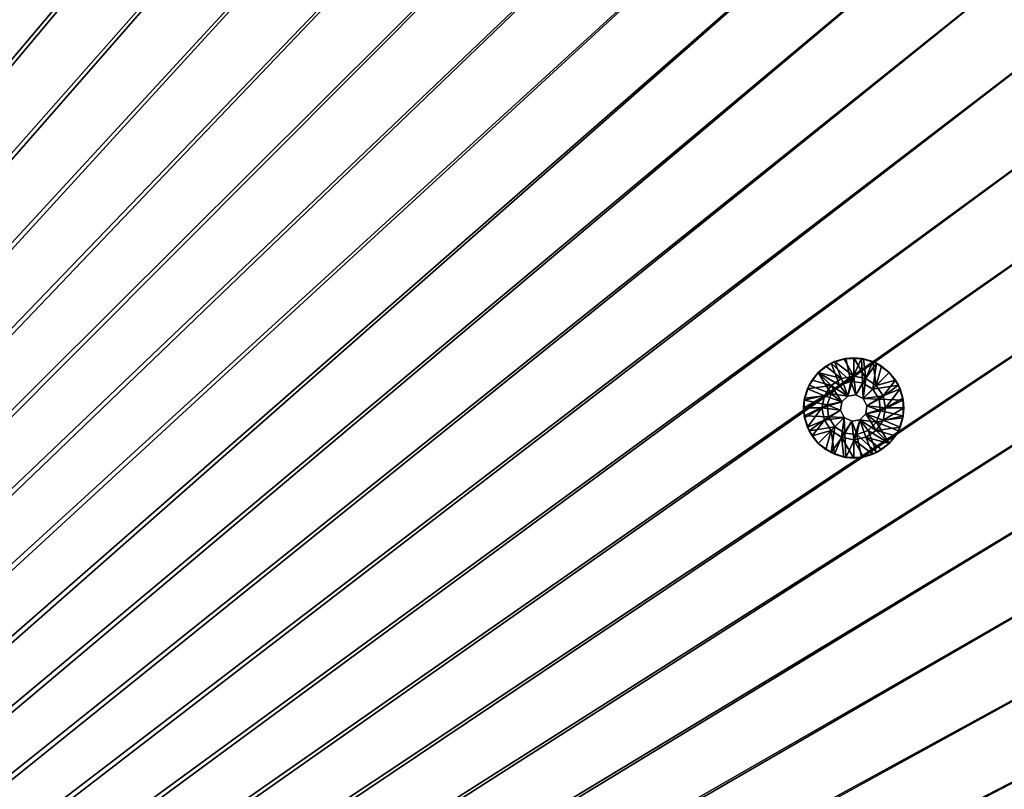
# Model space of a CAD drawing. Header units: metres. Extents: x -1 to 1402, y -1402 to 1.
# Tile 335 of 453: x 1038 to 1186, y -457 to -341. Entities that reach past the tile are written whole.
import ezdxf

# ---------------------------------------------------------------- set-up
doc = ezdxf.new("R2010")
doc.units = ezdxf.units.M

msp = doc.modelspace()

# ---------------------------------------------------------------- linework, layer by layer
at = {"layer": 'None0'}
for points in [[(1043.167358, -190.290848, -500.477753), (1032.086548, -185.168472, -500.477753), (759.270203, -676.616821, -500.477753)], [(762.366577, -676.864197, -503.477753), (1032.086548, -185.168488, -503.477753), (1043.167236, -190.290878, -503.477753)], [(759.270203, -676.616821, -500.477753), (1054.060913, -195.801147, -500.477753), (1043.167358, -190.290848, -500.477753)], [(1043.167236, -190.290878, -503.477753), (1054.060913, -195.801178, -503.477753), (762.366577, -676.864197, -503.477753)], [(1064.750488, -201.696884, -500.477753), (1054.060913, -195.801147, -500.477753), (759.270203, -676.616821, -500.477753)], [(1054.060913, -195.801178, -503.477753), (1064.750488, -201.696899, -503.477753), (762.366577, -676.864197, -503.477753)], [(1075.219116, -207.975586, -500.477753), (1064.750488, -201.696884, -500.477753), (759.270203, -676.616821, -500.477753)], [(762.366577, -676.864197, -503.477753), (1064.750488, -201.696899, -503.477753), (1075.219116, -207.975586, -503.477753)], [(759.270203, -676.616821, -500.477753), (1085.449829, -214.634781, -500.477753), (1075.219116, -207.975586, -500.477753)], [(1075.219116, -207.975586, -503.477753), (1085.449829, -214.634766, -503.477753), (762.366577, -676.864197, -503.477753)], [(1095.425781, -221.671967, -500.477753), (1085.449829, -214.634781, -500.477753), (759.270203, -676.616821, -500.477753)], [(1085.449829, -214.634766, -503.477753), (1095.425781, -221.671967, -503.477753), (762.366577, -676.864197, -503.477753)], [(1105.130127, -229.083405, -500.477753), (1095.425781, -221.671967, -500.477753), (759.270203, -676.616821, -500.477753)], [(762.366577, -676.864197, -503.477753), (1095.425781, -221.671967, -503.477753), (1105.130127, -229.083405, -503.477753)], [(759.270203, -676.616821, -500.477753), (1114.546509, -236.858063, -500.477753), (1105.130127, -229.083405, -500.477753)], [(1105.130127, -229.083405, -503.477753), (1114.546509, -236.858078, -503.477753), (762.366577, -676.864197, -503.477753)], [(1123.658447, -244.982376, -500.477753), (1114.546509, -236.858063, -500.477753), (759.270203, -676.616821, -500.477753)], [(1114.546509, -236.858078, -503.477753), (1123.658447, -244.982391, -503.477753), (762.366577, -676.864197, -503.477753)], [(1132.449951, -253.442764, -500.477753), (1123.658447, -244.982376, -500.477753), (759.270203, -676.616821, -500.477753)], [(762.366577, -676.864197, -503.477753), (1123.658447, -244.982391, -503.477753), (1132.449951, -253.442764, -503.477753)], [(759.270203, -676.616821, -500.477753), (1140.904175, -262.230072, -500.477753), (1132.449951, -253.442764, -500.477753)], [(1132.449951, -253.442764, -503.477753), (1140.909912, -262.234467, -503.477753), (762.366577, -676.864197, -503.477753)], [(1149.024048, -271.340851, -500.477753), (1140.904175, -262.230072, -500.477753), (759.270203, -676.616821, -500.477753)], [(1140.909912, -262.234467, -503.477753), (1149.033813, -271.34671, -503.477753), (762.366577, -676.864197, -503.477753)], [(1156.797485, -280.757751, -500.477753), (1149.024048, -271.340851, -500.477753), (759.270203, -676.616821, -500.477753)], [(762.366577, -676.864197, -503.477753), (1149.033813, -271.34671, -503.477753), (1156.808105, -280.763245, -503.477753)], [(759.270203, -676.616821, -500.477753), (1164.212402, -290.46344, -500.477753), (1156.797485, -280.757751, -500.477753)], [(1156.808105, -280.763245, -503.477753), (1164.21936, -290.467712, -503.477753), (762.366577, -676.864197, -503.477753)], [(1171.256714, -300.440613, -500.477753), (1164.212402, -290.46344, -500.477753), (759.270203, -676.616821, -500.477753)], [(1164.21936, -290.467712, -503.477753), (1171.256348, -300.443756, -503.477753), (762.366577, -676.864197, -503.477753)], [(1177.919434, -310.671997, -500.477753), (1171.256714, -300.440613, -500.477753), (759.270203, -676.616821, -500.477753)], [(762.366577, -676.864197, -503.477753), (1171.256348, -300.443756, -503.477753), (1177.915405, -310.674469, -503.477753)], [(759.270203, -676.616821, -500.477753), (1184.196899, -321.140778, -500.477753), (1177.919434, -310.671997, -500.477753)], [(1177.915405, -310.674469, -503.477753), (1184.194092, -321.143036, -503.477753), (762.366577, -676.864197, -503.477753)], [(1190.089233, -331.830353, -500.477753), (1184.196899, -321.140778, -500.477753), (759.270203, -676.616821, -500.477753)], [(1184.194092, -321.143036, -503.477753), (1190.089966, -331.832489, -503.477753), (762.366577, -676.864197, -503.477753)], [(1195.596069, -342.724152, -500.477753), (1190.089233, -331.830353, -500.477753), (759.270203, -676.616821, -500.477753)], [(762.366577, -676.864197, -503.477753), (1190.089966, -331.832489, -503.477753), (1195.600342, -342.725983, -503.477753)], [(759.270203, -676.616821, -500.477753), (1200.717407, -353.805603, -500.477753), (1195.596069, -342.724152, -500.477753)], [(1195.600342, -342.725983, -503.477753), (1200.7229, -353.80661, -503.477753), (762.366577, -676.864197, -503.477753)], [(1205.453003, -365.058044, -500.477753), (1200.717407, -353.805603, -500.477753), (759.270203, -676.616821, -500.477753)], [(1200.7229, -353.80661, -503.477753), (1205.455811, -365.057617, -503.477753), (762.366577, -676.864197, -503.477753)], [(1209.802612, -376.464935, -500.477753), (1205.453003, -365.058044, -500.477753), (759.270203, -676.616821, -500.477753)], [(762.366577, -676.864197, -503.477753), (1205.455811, -365.057617, -503.477753), (1209.801758, -376.46347, -503.477753)], [(759.270203, -676.616821, -500.477753), (1213.767578, -388.010193, -500.477753), (1209.802612, -376.464935, -500.477753)], [(1209.801758, -376.46347, -503.477753), (1213.765259, -388.009064, -503.477753), (762.366577, -676.864197, -503.477753)], [(1217.352539, -399.679108, -500.477753), (1213.767578, -388.010193, -500.477753), (759.270203, -676.616821, -500.477753)], [(1213.765259, -388.009064, -503.477753), (1217.35083, -399.679199, -503.477753), (762.366577, -676.864197, -503.477753)], [(1220.56311, -411.457306, -500.477753), (1217.352539, -399.679108, -500.477753), (759.270203, -676.616821, -500.477753)], [(762.366577, -676.864197, -503.477753), (1217.35083, -399.679199, -503.477753), (1220.562744, -411.458832, -503.477753)], [(759.270203, -676.616821, -500.477753), (1223.404785, -423.330414, -500.477753), (1220.56311, -411.457306, -500.477753)], [(1220.562744, -411.458832, -503.477753), (1223.40564, -423.332764, -503.477753), (762.366577, -676.864197, -503.477753)], [(1225.883057, -435.283936, -500.477753), (1223.404785, -423.330414, -500.477753), (759.270203, -676.616821, -500.477753)], [(1223.40564, -423.332764, -503.477753), (1225.884155, -435.286407, -503.477753), (762.366577, -676.864197, -503.477753)], [(1228.003662, -447.304108, -500.477753), (1225.883057, -435.283936, -500.477753), (759.270203, -676.616821, -500.477753)], [(762.366577, -676.864197, -503.477753), (1225.884155, -435.286407, -503.477753), (1228.005249, -447.307983, -503.477753)], [(759.270203, -676.616821, -500.477753), (1229.77356, -459.380157, -500.477753), (1228.003662, -447.304108, -500.477753)], [(1228.005249, -447.307983, -503.477753), (1229.775879, -459.386505, -503.477753), (762.366577, -676.864197, -503.477753)]]:
    msp.add_3dface(points, dxfattribs=at)
at = {"layer": 'None01'}
for points in [[(1294.119019, -124.129761, -541.977783), (1150.81958, -781.702271, -541.977783), (1274.459961, -120.453018, -541.977783)], [(1274.459961, -120.453018, -521.977783), (1274.459961, -120.453018, -541.977783), (1150.81958, -781.702271, -521.977783)], [(1274.459961, -120.453018, -541.977783), (1150.81958, -781.702271, -541.977783), (1150.81958, -781.702271, -521.977783)], [(1150.81958, -781.702271, -521.977783), (1294.119019, -124.129761, -521.977783), (1274.459961, -120.453018, -521.977783)], [(1294.119019, -124.129761, -541.977783), (1170.478882, -785.378174, -541.977783), (1150.81958, -781.702271, -541.977783)], [(1170.478882, -785.378174, -521.977783), (1294.119019, -124.129761, -521.977783), (1150.81958, -781.702271, -521.977783)], [(1170.478882, -785.378174, -521.977783), (1170.478882, -785.378174, -541.977783), (1294.119019, -124.129761, -521.977783)], [(1170.478882, -785.378174, -541.977783), (1294.119019, -124.129761, -541.977783), (1294.119019, -124.129761, -521.977783)], [(1083.216797, -802.634766, -541.977783), (712.545654, -439.14267, -541.977783), (496.317963, -215.735947, -541.977783)], [(1083.216797, -802.634766, -521.977783), (1083.216797, -802.634766, -541.977783), (496.317963, -215.735947, -521.977783)], [(1083.216797, -802.634766, -541.977783), (496.317963, -215.735947, -541.977783), (496.317963, -215.735947, -521.977783)], [(496.317963, -215.735947, -521.977783), (712.545654, -439.14267, -521.977783), (1083.216797, -802.634766, -521.977783)], [(482.175842, -229.878082, -541.977783), (704.354675, -444.878021, -541.977783), (1069.074707, -816.776855, -541.977783)], [(1069.074707, -816.776855, -521.977783), (482.175842, -229.878082, -521.977783), (1069.074707, -816.776855, -541.977783)], [(482.175842, -229.878082, -521.977783), (482.175842, -229.878082, -541.977783), (1069.074707, -816.776855, -541.977783)], [(1069.074707, -816.776855, -521.977783), (704.354675, -444.878021, -521.977783), (482.175842, -229.878082, -521.977783)], [(713.331299, -440.928223, -541.977783), (712.545654, -439.14267, -541.977783), (1083.216797, -802.634766, -541.977783)], [(712.545654, -439.14267, -521.977783), (713.331299, -440.928223, -521.977783), (1083.216797, -802.634766, -521.977783)], [(713.37384, -442.87854, -541.977783), (713.331299, -440.928223, -541.977783), (1054.087769, -780.736389, -541.977783)], [(1054.087769, -780.736389, -541.977783), (713.331299, -440.928223, -541.977783), (1083.216797, -802.634766, -541.977783)], [(1083.216797, -802.634766, -521.977783), (713.331299, -440.928223, -521.977783), (1054.087769, -780.736389, -521.977783)], [(713.331299, -440.928223, -521.977783), (713.37384, -442.87854, -521.977783), (1054.087769, -780.736389, -521.977783)], [(712.666809, -444.696655, -541.977783), (713.37384, -442.87854, -541.977783), (1054.087769, -780.736389, -541.977783)], [(1054.087769, -780.736389, -521.977783), (713.37384, -442.87854, -521.977783), (712.666809, -444.696655, -521.977783)], [(704.354675, -444.878021, -541.977783), (705.763855, -446.22699, -541.977783), (1069.074707, -816.776855, -541.977783)], [(705.763855, -446.22699, -521.977783), (704.354675, -444.878021, -521.977783), (1069.074707, -816.776855, -521.977783)], [(711.317871, -446.105804, -541.977783), (712.666809, -444.696655, -541.977783), (1054.087769, -780.736389, -541.977783)], [(712.666809, -444.696655, -521.977783), (711.317871, -446.105804, -521.977783), (1054.087769, -780.736389, -521.977783)], [(1069.074707, -816.776855, -541.977783), (705.763855, -446.22699, -541.977783), (1047.30603, -787.820679, -541.977783)], [(705.763855, -446.22699, -541.977783), (707.58197, -446.934021, -541.977783), (1047.30603, -787.820679, -541.977783)], [(707.58197, -446.934021, -521.977783), (705.763855, -446.22699, -521.977783), (1047.30603, -787.820679, -521.977783)], [(1047.30603, -787.820679, -521.977783), (705.763855, -446.22699, -521.977783), (1069.074707, -816.776855, -521.977783)], [(707.58197, -446.934021, -541.977783), (709.532288, -446.891479, -541.977783), (1054.087769, -780.736389, -541.977783)], [(1054.087769, -780.736389, -521.977783), (709.532288, -446.891479, -521.977783), (707.58197, -446.934021, -521.977783)], [(1047.30603, -787.820679, -541.977783), (707.58197, -446.934021, -541.977783), (1046.520386, -786.035156, -541.977783)], [(707.58197, -446.934021, -541.977783), (1046.477783, -784.084839, -541.977783), (1046.520386, -786.035156, -541.977783)], [(1052.269653, -780.029358, -541.977783), (707.58197, -446.934021, -541.977783), (1054.087769, -780.736389, -541.977783)], [(1052.269653, -780.029358, -541.977783), (1050.319336, -780.071899, -541.977783), (707.58197, -446.934021, -541.977783)], [(1050.319336, -780.071899, -541.977783), (1048.533813, -780.857544, -541.977783), (707.58197, -446.934021, -541.977783)], [(707.58197, -446.934021, -541.977783), (1048.533813, -780.857544, -541.977783), (1047.184814, -782.266724, -541.977783)], [(1047.184814, -782.266724, -541.977783), (1046.477783, -784.084839, -541.977783), (707.58197, -446.934021, -541.977783)], [(1046.520386, -786.035156, -521.977783), (707.58197, -446.934021, -521.977783), (1047.30603, -787.820679, -521.977783)], [(1046.520386, -786.035156, -521.977783), (1046.477783, -784.084839, -521.977783), (707.58197, -446.934021, -521.977783)], [(1046.477783, -784.084839, -521.977783), (1047.184814, -782.266724, -521.977783), (707.58197, -446.934021, -521.977783)], [(707.58197, -446.934021, -521.977783), (1047.184814, -782.266724, -521.977783), (1048.533813, -780.857544, -521.977783)], [(1048.533813, -780.857544, -521.977783), (1050.319336, -780.071899, -521.977783), (707.58197, -446.934021, -521.977783)], [(1050.319336, -780.071899, -521.977783), (1052.269653, -780.029358, -521.977783), (707.58197, -446.934021, -521.977783)], [(707.58197, -446.934021, -521.977783), (1052.269653, -780.029358, -521.977783), (1054.087769, -780.736389, -521.977783)], [(1054.087769, -780.736389, -541.977783), (709.532288, -446.891479, -541.977783), (711.317871, -446.105804, -541.977783)], [(711.317871, -446.105804, -521.977783), (709.532288, -446.891479, -521.977783), (1054.087769, -780.736389, -521.977783)]]:
    msp.add_3dface(points, dxfattribs=at)
at = {"layer": 'None012321'}
for points in [[(1159.76416, -392.811218, -500.477753), (1161.041016, -396.106873, -500.477753), (1157.865845, -394.19046, -500.477753)], [(1159.76416, -392.811218, -500.477753), (1157.865845, -394.19046, -500.477753), (1159.002319, -393.257751, -499.977753)], [(1160.29895, -392.564667, -499.977753), (1159.76416, -392.811218, -500.477753), (1159.002319, -393.257751, -499.977753)], [(1159.002319, -393.257751, -499.977753), (1161.350342, -395.102997, -498.977753), (1160.29895, -392.564667, -499.977753)], [(1161.99585, -392.08609, -500.477753), (1162.721191, -395.518921, -500.477753), (1159.76416, -392.811218, -500.477753)], [(1161.99585, -392.08609, -500.477753), (1159.76416, -392.811218, -500.477753), (1160.29895, -392.564667, -499.977753)], [(1162.721191, -395.518921, -500.477753), (1161.041016, -396.106873, -500.477753), (1159.76416, -392.811218, -500.477753)], [(1161.705933, -392.137878, -499.977753), (1161.99585, -392.08609, -500.477753), (1160.29895, -392.564667, -499.977753)], [(1160.29895, -392.564667, -499.977753), (1163.169067, -394.741241, -498.977753), (1161.705933, -392.137878, -499.977753)], [(1161.350342, -395.102997, -498.977753), (1163.169067, -394.741241, -498.977753), (1160.29895, -392.564667, -499.977753)], [(1161.99585, -392.08609, -500.477753), (1161.705933, -392.137878, -499.977753), (1163.169067, -391.993774, -499.977753)], [(1163.169067, -394.741241, -498.977753), (1163.169067, -391.993774, -499.977753), (1161.705933, -392.137878, -499.977753)], [(1164.342407, -392.08609, -500.477753), (1161.99585, -392.08609, -500.477753), (1163.169067, -391.993774, -499.977753)], [(1161.99585, -392.08609, -500.477753), (1164.342407, -392.08609, -500.477753), (1162.721191, -395.518921, -500.477753)], [(1164.342407, -392.08609, -500.477753), (1164.490234, -395.718231, -500.477753), (1162.721191, -395.518921, -500.477753)], [(1164.342407, -392.08609, -500.477753), (1163.169067, -391.993774, -499.977753), (1164.632324, -392.137878, -499.977753)], [(1163.169067, -394.741241, -498.977753), (1164.987793, -395.102997, -498.977753), (1163.169067, -391.993774, -499.977753)], [(1164.987793, -395.102997, -498.977753), (1164.632324, -392.137878, -499.977753), (1163.169067, -391.993774, -499.977753)], [(1164.342407, -392.08609, -500.477753), (1166.573975, -392.811218, -500.477753), (1164.490234, -395.718231, -500.477753)], [(1166.573975, -392.811218, -500.477753), (1164.342407, -392.08609, -500.477753), (1166.039185, -392.564667, -499.977753)], [(1166.039185, -392.564667, -499.977753), (1164.342407, -392.08609, -500.477753), (1164.632324, -392.137878, -499.977753)], [(1166.573975, -392.811218, -500.477753), (1165.997559, -396.665344, -500.477753), (1164.490234, -395.718231, -500.477753)], [(1164.632324, -392.137878, -499.977753), (1164.987793, -395.102997, -498.977753), (1166.039185, -392.564667, -499.977753)], [(1164.987793, -395.102997, -498.977753), (1166.529663, -396.133209, -498.977753), (1166.039185, -392.564667, -499.977753)], [(1166.573975, -392.811218, -500.477753), (1168.472412, -394.19046, -500.477753), (1165.997559, -396.665344, -500.477753)], [(1167.335815, -393.257751, -499.977753), (1166.573975, -392.811218, -500.477753), (1166.039185, -392.564667, -499.977753)], [(1166.039185, -392.564667, -499.977753), (1166.529663, -396.133209, -498.977753), (1167.335815, -393.257751, -499.977753)], [(1168.472412, -394.19046, -500.477753), (1166.573975, -392.811218, -500.477753), (1167.335815, -393.257751, -499.977753)], [(1157.865845, -394.19046, -500.477753), (1159.782227, -397.365631, -500.477753), (1156.486572, -396.088837, -500.477753)], [(1156.486572, -396.088837, -500.477753), (1156.933105, -395.326996, -499.977753), (1157.865845, -394.19046, -500.477753)], [(1156.933105, -395.326996, -499.977753), (1157.865845, -394.19046, -499.977753), (1157.865845, -394.19046, -500.477753)], [(1159.808594, -396.133209, -498.977753), (1157.865845, -394.19046, -499.977753), (1156.933105, -395.326996, -499.977753)], [(1159.002319, -393.257751, -499.977753), (1157.865845, -394.19046, -500.477753), (1157.865845, -394.19046, -499.977753)], [(1161.350342, -395.102997, -498.977753), (1159.002319, -393.257751, -499.977753), (1157.865845, -394.19046, -499.977753)], [(1161.041016, -396.106873, -500.477753), (1159.782227, -397.365631, -500.477753), (1157.865845, -394.19046, -500.477753)], [(1159.808594, -396.133209, -498.977753), (1161.350342, -395.102997, -498.977753), (1157.865845, -394.19046, -499.977753)], [(1168.472412, -394.19046, -500.477753), (1169.851685, -396.088837, -500.477753), (1165.997559, -396.665344, -500.477753)], [(1166.529663, -396.133209, -498.977753), (1168.472412, -394.19046, -499.977753), (1167.335815, -393.257751, -499.977753)], [(1168.472412, -394.19046, -499.977753), (1166.529663, -396.133209, -498.977753), (1169.405151, -395.326996, -499.977753)], [(1168.472412, -394.19046, -499.977753), (1168.472412, -394.19046, -500.477753), (1167.335815, -393.257751, -499.977753)], [(1168.472412, -394.19046, -499.977753), (1169.405151, -395.326996, -499.977753), (1168.472412, -394.19046, -500.477753)], [(1169.405151, -395.326996, -499.977753), (1169.851685, -396.088837, -500.477753), (1168.472412, -394.19046, -500.477753)], [(1156.23999, -396.623627, -499.977753), (1156.933105, -395.326996, -499.977753), (1156.486572, -396.088837, -500.477753)], [(1156.23999, -396.623627, -499.977753), (1159.808594, -396.133209, -498.977753), (1156.933105, -395.326996, -499.977753)], [(1162.261108, -397.711761, -498.977753), (1161.350342, -395.102997, -498.977753), (1159.808594, -396.133209, -498.977753)], [(1162.261108, -397.711761, -513.977783), (1161.041016, -396.106873, -513.977783), (1162.721191, -395.518921, -513.977783)], [(1162.721191, -395.518921, -513.977783), (1161.041016, -396.106873, -513.977783), (1162.721191, -395.518921, -500.477753)], [(1161.041016, -396.106873, -513.977783), (1161.041016, -396.106873, -500.477753), (1162.721191, -395.518921, -500.477753)], [(1163.169067, -394.741241, -498.977753), (1161.350342, -395.102997, -498.977753), (1162.261108, -397.711761, -498.977753)], [(1163.481934, -397.518402, -498.977753), (1163.169067, -394.741241, -498.977753), (1162.261108, -397.711761, -498.977753)], [(1162.261108, -397.711761, -513.977783), (1162.721191, -395.518921, -513.977783), (1163.481934, -397.518402, -513.977783)], [(1162.721191, -395.518921, -513.977783), (1164.490234, -395.718231, -513.977783), (1163.481934, -397.518402, -513.977783)], [(1164.490234, -395.718231, -513.977783), (1162.721191, -395.518921, -513.977783), (1164.490234, -395.718231, -500.477753)], [(1162.721191, -395.518921, -513.977783), (1162.721191, -395.518921, -500.477753), (1164.490234, -395.718231, -500.477753)], [(1164.987793, -395.102997, -498.977753), (1163.169067, -394.741241, -498.977753), (1163.481934, -397.518402, -498.977753)], [(1164.583252, -398.079559, -498.977753), (1164.987793, -395.102997, -498.977753), (1163.481934, -397.518402, -498.977753)], [(1163.481934, -397.518402, -513.977783), (1164.490234, -395.718231, -513.977783), (1164.583252, -398.079559, -513.977783)], [(1164.490234, -395.718231, -513.977783), (1165.997559, -396.665344, -513.977783), (1164.583252, -398.079559, -513.977783)], [(1165.997559, -396.665344, -513.977783), (1164.490234, -395.718231, -513.977783), (1165.997559, -396.665344, -500.477753)], [(1164.490234, -395.718231, -513.977783), (1164.490234, -395.718231, -500.477753), (1165.997559, -396.665344, -500.477753)], [(1166.529663, -396.133209, -498.977753), (1164.987793, -395.102997, -498.977753), (1164.583252, -398.079559, -498.977753)], [(1166.529663, -396.133209, -498.977753), (1167.559814, -397.675049, -498.977753), (1169.405151, -395.326996, -499.977753)], [(1169.405151, -395.326996, -499.977753), (1167.559814, -397.675049, -498.977753), (1170.098145, -396.623627, -499.977753)], [(1169.405151, -395.326996, -499.977753), (1170.098145, -396.623627, -499.977753), (1169.851685, -396.088837, -500.477753)], [(1159.782227, -397.365631, -500.477753), (1155.761475, -398.320496, -500.477753), (1156.486572, -396.088837, -500.477753)], [(1155.761475, -398.320496, -500.477753), (1156.23999, -396.623627, -499.977753), (1156.486572, -396.088837, -500.477753)], [(1155.761475, -398.320496, -500.477753), (1155.813232, -398.030579, -499.977753), (1156.23999, -396.623627, -499.977753)], [(1159.194214, -399.045898, -500.477753), (1155.761475, -398.320496, -500.477753), (1159.782227, -397.365631, -500.477753)], [(1155.813232, -398.030579, -499.977753), (1158.77832, -397.675049, -498.977753), (1156.23999, -396.623627, -499.977753)], [(1158.77832, -397.675049, -498.977753), (1159.808594, -396.133209, -498.977753), (1156.23999, -396.623627, -499.977753)], [(1159.808594, -396.133209, -498.977753), (1158.77832, -397.675049, -498.977753), (1161.387085, -398.585785, -498.977753)], [(1159.194214, -399.045898, -513.977783), (1159.782227, -397.365631, -513.977783), (1161.387085, -398.585785, -513.977783)], [(1159.782227, -397.365631, -500.477753), (1159.782227, -397.365631, -513.977783), (1159.194214, -399.045898, -513.977783)], [(1159.782227, -397.365631, -500.477753), (1159.194214, -399.045898, -513.977783), (1159.194214, -399.045898, -500.477753)], [(1159.782227, -397.365631, -513.977783), (1161.041016, -396.106873, -513.977783), (1162.261108, -397.711761, -513.977783)], [(1161.041016, -396.106873, -500.477753), (1161.041016, -396.106873, -513.977783), (1159.782227, -397.365631, -500.477753)], [(1161.041016, -396.106873, -513.977783), (1159.782227, -397.365631, -513.977783), (1159.782227, -397.365631, -500.477753)], [(1161.387085, -398.585785, -513.977783), (1159.782227, -397.365631, -513.977783), (1162.261108, -397.711761, -513.977783)], [(1162.261108, -397.711761, -498.977753), (1159.808594, -396.133209, -498.977753), (1161.387085, -398.585785, -498.977753)], [(1167.559814, -397.675049, -498.977753), (1166.529663, -396.133209, -498.977753), (1164.583252, -398.079559, -498.977753)], [(1165.997559, -396.665344, -513.977783), (1166.94458, -398.172638, -513.977783), (1164.583252, -398.079559, -513.977783)], [(1165.997559, -396.665344, -500.477753), (1169.851685, -396.088837, -500.477753), (1166.94458, -398.172638, -500.477753)], [(1165.997559, -396.665344, -500.477753), (1166.94458, -398.172638, -500.477753), (1165.997559, -396.665344, -513.977783)], [(1166.94458, -398.172638, -500.477753), (1166.94458, -398.172638, -513.977783), (1165.997559, -396.665344, -513.977783)], [(1169.851685, -396.088837, -500.477753), (1170.576782, -398.320496, -500.477753), (1166.94458, -398.172638, -500.477753)], [(1167.559814, -397.675049, -498.977753), (1167.921631, -399.493774, -498.977753), (1170.098145, -396.623627, -499.977753)], [(1170.098145, -396.623627, -499.977753), (1167.921631, -399.493774, -498.977753), (1170.525024, -398.030579, -499.977753)], [(1170.098145, -396.623627, -499.977753), (1170.576782, -398.320496, -500.477753), (1169.851685, -396.088837, -500.477753)], [(1170.098145, -396.623627, -499.977753), (1170.525024, -398.030579, -499.977753), (1170.576782, -398.320496, -500.477753)], [(1158.416626, -399.493774, -498.977753), (1158.77832, -397.675049, -498.977753), (1155.669067, -399.493774, -499.977753)], [(1158.77832, -397.675049, -498.977753), (1155.813232, -398.030579, -499.977753), (1155.669067, -399.493774, -499.977753)], [(1155.669067, -399.493774, -499.977753), (1155.813232, -398.030579, -499.977753), (1155.761475, -398.320496, -500.477753)], [(1155.761475, -400.667023, -500.477753), (1155.669067, -399.493774, -499.977753), (1155.761475, -398.320496, -500.477753)], [(1155.761475, -400.667023, -500.477753), (1155.761475, -398.320496, -500.477753), (1159.194214, -399.045898, -500.477753)], [(1161.387085, -398.585785, -498.977753), (1158.77832, -397.675049, -498.977753), (1158.416626, -399.493774, -498.977753)], [(1161.387085, -398.585785, -498.977753), (1158.416626, -399.493774, -498.977753), (1161.193726, -399.806641, -498.977753)], [(1161.193726, -399.806641, -513.977783), (1159.194214, -399.045898, -513.977783), (1161.387085, -398.585785, -513.977783)], [(1161.387085, -398.585785, -513.977783), (1161.387085, -398.585785, -498.977753), (1161.193726, -399.806641, -498.977753)], [(1161.387085, -398.585785, -513.977783), (1161.193726, -399.806641, -498.977753), (1161.193726, -399.806641, -513.977783)], [(1162.261108, -397.711761, -513.977783), (1162.261108, -397.711761, -498.977753), (1161.387085, -398.585785, -513.977783)], [(1162.261108, -397.711761, -498.977753), (1161.387085, -398.585785, -498.977753), (1161.387085, -398.585785, -513.977783)], [(1163.481934, -397.518402, -498.977753), (1162.261108, -397.711761, -498.977753), (1163.481934, -397.518402, -513.977783)], [(1162.261108, -397.711761, -498.977753), (1162.261108, -397.711761, -513.977783), (1163.481934, -397.518402, -513.977783)], [(1164.583252, -398.079559, -498.977753), (1163.481934, -397.518402, -498.977753), (1164.583252, -398.079559, -513.977783)], [(1163.481934, -397.518402, -498.977753), (1163.481934, -397.518402, -513.977783), (1164.583252, -398.079559, -513.977783)], [(1165.144409, -399.180908, -498.977753), (1167.559814, -397.675049, -498.977753), (1164.583252, -398.079559, -498.977753)], [(1164.583252, -398.079559, -513.977783), (1166.94458, -398.172638, -513.977783), (1165.144409, -399.180908, -513.977783)], [(1164.583252, -398.079559, -513.977783), (1165.144409, -399.180908, -513.977783), (1164.583252, -398.079559, -498.977753)], [(1165.144409, -399.180908, -513.977783), (1165.144409, -399.180908, -498.977753), (1164.583252, -398.079559, -498.977753)], [(1167.921631, -399.493774, -498.977753), (1167.559814, -397.675049, -498.977753), (1165.144409, -399.180908, -498.977753)], [(1166.94458, -398.172638, -513.977783), (1167.143921, -399.94162, -513.977783), (1165.144409, -399.180908, -513.977783)], [(1166.94458, -398.172638, -500.477753), (1170.576782, -398.320496, -500.477753), (1167.143921, -399.94162, -500.477753)], [(1166.94458, -398.172638, -500.477753), (1167.143921, -399.94162, -500.477753), (1166.94458, -398.172638, -513.977783)], [(1167.143921, -399.94162, -500.477753), (1167.143921, -399.94162, -513.977783), (1166.94458, -398.172638, -513.977783)], [(1170.576782, -398.320496, -500.477753), (1170.576782, -400.667023, -500.477753), (1167.143921, -399.94162, -500.477753)], [(1167.921631, -399.493774, -498.977753), (1170.669067, -399.493774, -499.977753), (1170.525024, -398.030579, -499.977753)], [(1170.525024, -398.030579, -499.977753), (1170.669067, -399.493774, -499.977753), (1170.576782, -398.320496, -500.477753)], [(1170.576782, -398.320496, -500.477753), (1170.669067, -399.493774, -499.977753), (1170.576782, -400.667023, -500.477753)], [(1155.813232, -400.95694, -499.977753), (1155.669067, -399.493774, -499.977753), (1155.761475, -400.667023, -500.477753)], [(1158.416626, -399.493774, -498.977753), (1155.669067, -399.493774, -499.977753), (1155.813232, -400.95694, -499.977753)], [(1159.393555, -400.81488, -500.477753), (1155.761475, -400.667023, -500.477753), (1159.194214, -399.045898, -500.477753)], [(1156.23999, -402.363892, -499.977753), (1158.416626, -399.493774, -498.977753), (1155.813232, -400.95694, -499.977753)], [(1158.77832, -401.312469, -498.977753), (1158.416626, -399.493774, -498.977753), (1156.23999, -402.363892, -499.977753)], [(1158.416626, -399.493774, -498.977753), (1158.77832, -401.312469, -498.977753), (1161.193726, -399.806641, -498.977753)], [(1161.193726, -399.806641, -498.977753), (1158.77832, -401.312469, -498.977753), (1161.754883, -400.90799, -498.977753)], [(1159.393555, -400.81488, -513.977783), (1159.194214, -399.045898, -513.977783), (1161.193726, -399.806641, -513.977783)], [(1159.194214, -399.045898, -513.977783), (1159.393555, -400.81488, -513.977783), (1159.194214, -399.045898, -500.477753)], [(1159.194214, -399.045898, -500.477753), (1159.393555, -400.81488, -513.977783), (1159.393555, -400.81488, -500.477753)], [(1161.754883, -400.90799, -513.977783), (1159.393555, -400.81488, -513.977783), (1161.193726, -399.806641, -513.977783)], [(1161.193726, -399.806641, -498.977753), (1161.754883, -400.90799, -498.977753), (1161.193726, -399.806641, -513.977783)], [(1161.193726, -399.806641, -513.977783), (1161.754883, -400.90799, -498.977753), (1161.754883, -400.90799, -513.977783)], [(1164.077026, -401.275787, -498.977753), (1166.529663, -402.854309, -498.977753), (1164.95105, -400.401733, -498.977753)], [(1164.95105, -400.401733, -513.977783), (1166.55603, -401.621887, -513.977783), (1164.077026, -401.275787, -513.977783)], [(1164.95105, -400.401733, -498.977753), (1164.95105, -400.401733, -513.977783), (1164.077026, -401.275787, -498.977753)], [(1164.95105, -400.401733, -513.977783), (1164.077026, -401.275787, -513.977783), (1164.077026, -401.275787, -498.977753)], [(1164.95105, -400.401733, -498.977753), (1167.921631, -399.493774, -498.977753), (1165.144409, -399.180908, -498.977753)], [(1165.144409, -399.180908, -513.977783), (1167.143921, -399.94162, -513.977783), (1164.95105, -400.401733, -513.977783)], [(1165.144409, -399.180908, -513.977783), (1164.95105, -400.401733, -513.977783), (1165.144409, -399.180908, -498.977753)], [(1164.95105, -400.401733, -513.977783), (1164.95105, -400.401733, -498.977753), (1165.144409, -399.180908, -498.977753)], [(1164.95105, -400.401733, -498.977753), (1167.559814, -401.312469, -498.977753), (1167.921631, -399.493774, -498.977753)], [(1167.143921, -399.94162, -513.977783), (1166.55603, -401.621887, -513.977783), (1164.95105, -400.401733, -513.977783)], [(1166.529663, -402.854309, -498.977753), (1167.559814, -401.312469, -498.977753), (1164.95105, -400.401733, -498.977753)], [(1167.143921, -399.94162, -500.477753), (1170.576782, -400.667023, -500.477753), (1166.55603, -401.621887, -500.477753)], [(1167.143921, -399.94162, -500.477753), (1166.55603, -401.621887, -500.477753), (1167.143921, -399.94162, -513.977783)], [(1166.55603, -401.621887, -500.477753), (1166.55603, -401.621887, -513.977783), (1167.143921, -399.94162, -513.977783)], [(1167.921631, -399.493774, -498.977753), (1167.559814, -401.312469, -498.977753), (1170.669067, -399.493774, -499.977753)], [(1167.559814, -401.312469, -498.977753), (1170.525024, -400.95694, -499.977753), (1170.669067, -399.493774, -499.977753)], [(1170.669067, -399.493774, -499.977753), (1170.525024, -400.95694, -499.977753), (1170.576782, -400.667023, -500.477753)], [(1156.486572, -402.898682, -500.477753), (1155.761475, -400.667023, -500.477753), (1159.393555, -400.81488, -500.477753)], [(1156.23999, -402.363892, -499.977753), (1155.761475, -400.667023, -500.477753), (1156.486572, -402.898682, -500.477753)], [(1156.23999, -402.363892, -499.977753), (1155.813232, -400.95694, -499.977753), (1155.761475, -400.667023, -500.477753)], [(1156.933105, -403.660553, -499.977753), (1158.77832, -401.312469, -498.977753), (1156.23999, -402.363892, -499.977753)], [(1160.340698, -402.322205, -500.477753), (1156.486572, -402.898682, -500.477753), (1159.393555, -400.81488, -500.477753)], [(1159.808594, -402.854309, -498.977753), (1158.77832, -401.312469, -498.977753), (1156.933105, -403.660553, -499.977753)], [(1158.77832, -401.312469, -498.977753), (1159.808594, -402.854309, -498.977753), (1161.754883, -400.90799, -498.977753)], [(1161.754883, -400.90799, -513.977783), (1160.340698, -402.322205, -513.977783), (1159.393555, -400.81488, -513.977783)], [(1159.393555, -400.81488, -513.977783), (1160.340698, -402.322205, -513.977783), (1159.393555, -400.81488, -500.477753)], [(1159.393555, -400.81488, -500.477753), (1160.340698, -402.322205, -513.977783), (1160.340698, -402.322205, -500.477753)], [(1161.754883, -400.90799, -498.977753), (1159.808594, -402.854309, -498.977753), (1161.350342, -403.884521, -498.977753)], [(1161.848022, -403.269287, -513.977783), (1160.340698, -402.322205, -513.977783), (1161.754883, -400.90799, -513.977783)], [(1161.754883, -400.90799, -498.977753), (1161.350342, -403.884521, -498.977753), (1162.856201, -401.469147, -498.977753)], [(1161.350342, -403.884521, -498.977753), (1163.169067, -404.246277, -498.977753), (1162.856201, -401.469147, -498.977753)], [(1162.856201, -401.469147, -513.977783), (1161.848022, -403.269287, -513.977783), (1161.754883, -400.90799, -513.977783)], [(1162.856201, -401.469147, -513.977783), (1161.754883, -400.90799, -513.977783), (1162.856201, -401.469147, -498.977753)], [(1162.856201, -401.469147, -498.977753), (1161.754883, -400.90799, -513.977783), (1161.754883, -400.90799, -498.977753)], [(1163.616943, -403.468597, -513.977783), (1161.848022, -403.269287, -513.977783), (1162.856201, -401.469147, -513.977783)], [(1162.856201, -401.469147, -498.977753), (1163.169067, -404.246277, -498.977753), (1164.077026, -401.275787, -498.977753)], [(1164.077026, -401.275787, -513.977783), (1163.616943, -403.468597, -513.977783), (1162.856201, -401.469147, -513.977783)], [(1164.077026, -401.275787, -498.977753), (1164.077026, -401.275787, -513.977783), (1162.856201, -401.469147, -513.977783)], [(1164.077026, -401.275787, -498.977753), (1162.856201, -401.469147, -513.977783), (1162.856201, -401.469147, -498.977753)], [(1163.169067, -404.246277, -498.977753), (1164.987793, -403.884521, -498.977753), (1164.077026, -401.275787, -498.977753)], [(1164.077026, -401.275787, -513.977783), (1165.297241, -402.880646, -513.977783), (1163.616943, -403.468597, -513.977783)], [(1164.077026, -401.275787, -498.977753), (1164.987793, -403.884521, -498.977753), (1166.529663, -402.854309, -498.977753)], [(1166.55603, -401.621887, -513.977783), (1165.297241, -402.880646, -513.977783), (1164.077026, -401.275787, -513.977783)], [(1166.55603, -401.621887, -500.477753), (1168.472412, -404.797058, -500.477753), (1165.297241, -402.880646, -500.477753)], [(1166.55603, -401.621887, -513.977783), (1166.55603, -401.621887, -500.477753), (1165.297241, -402.880646, -513.977783)], [(1166.55603, -401.621887, -500.477753), (1165.297241, -402.880646, -500.477753), (1165.297241, -402.880646, -513.977783)], [(1167.559814, -401.312469, -498.977753), (1166.529663, -402.854309, -498.977753), (1170.098145, -402.363892, -499.977753)], [(1170.576782, -400.667023, -500.477753), (1169.851685, -402.898682, -500.477753), (1166.55603, -401.621887, -500.477753)], [(1166.55603, -401.621887, -500.477753), (1169.851685, -402.898682, -500.477753), (1168.472412, -404.797058, -500.477753)], [(1170.525024, -400.95694, -499.977753), (1167.559814, -401.312469, -498.977753), (1170.098145, -402.363892, -499.977753)], [(1170.576782, -400.667023, -500.477753), (1170.098145, -402.363892, -499.977753), (1169.851685, -402.898682, -500.477753)], [(1170.576782, -400.667023, -500.477753), (1170.525024, -400.95694, -499.977753), (1170.098145, -402.363892, -499.977753)], [(1156.933105, -403.660553, -499.977753), (1156.23999, -402.363892, -499.977753), (1156.486572, -402.898682, -500.477753)], [(1160.340698, -402.322205, -500.477753), (1157.865845, -404.797058, -500.527771), (1156.486572, -402.898682, -500.477753)], [(1156.933105, -403.660553, -499.977753), (1156.486572, -402.898682, -500.477753), (1157.865845, -404.797058, -500.527771)], [(1157.865845, -404.797058, -499.977753), (1159.808594, -402.854309, -498.977753), (1156.933105, -403.660553, -499.977753)], [(1159.76416, -406.1763, -500.477753), (1157.865845, -404.797058, -500.527771), (1160.340698, -402.322205, -500.477753)], [(1159.808594, -402.854309, -498.977753), (1157.865845, -404.797058, -499.977753), (1159.002319, -405.729797, -499.977753)], [(1160.29895, -406.422852, -499.977753), (1159.808594, -402.854309, -498.977753), (1159.002319, -405.729797, -499.977753)], [(1161.848022, -403.269287, -500.477753), (1159.76416, -406.1763, -500.477753), (1160.340698, -402.322205, -500.477753)], [(1161.99585, -406.901428, -500.477753), (1159.76416, -406.1763, -500.477753), (1161.848022, -403.269287, -500.477753)], [(1161.350342, -403.884521, -498.977753), (1159.808594, -402.854309, -498.977753), (1160.29895, -406.422852, -499.977753)], [(1161.848022, -403.269287, -500.477753), (1160.340698, -402.322205, -500.477753), (1161.848022, -403.269287, -513.977783)], [(1161.848022, -403.269287, -513.977783), (1160.340698, -402.322205, -500.477753), (1160.340698, -402.322205, -513.977783)], [(1163.616943, -403.468597, -500.477753), (1161.99585, -406.901428, -500.477753), (1161.848022, -403.269287, -500.477753)], [(1163.616943, -403.468597, -500.477753), (1161.848022, -403.269287, -500.477753), (1163.616943, -403.468597, -513.977783)], [(1163.616943, -403.468597, -513.977783), (1161.848022, -403.269287, -500.477753), (1161.848022, -403.269287, -513.977783)], [(1165.297241, -402.880646, -500.477753), (1166.573975, -406.1763, -500.477753), (1163.616943, -403.468597, -500.477753)], [(1165.297241, -402.880646, -513.977783), (1165.297241, -402.880646, -500.477753), (1163.616943, -403.468597, -500.477753)], [(1165.297241, -402.880646, -513.977783), (1163.616943, -403.468597, -500.477753), (1163.616943, -403.468597, -513.977783)], [(1166.529663, -402.854309, -498.977753), (1164.987793, -403.884521, -498.977753), (1168.472412, -404.797058, -499.977753)], [(1168.472412, -404.797058, -500.477753), (1166.573975, -406.1763, -500.477753), (1165.297241, -402.880646, -500.477753)], [(1170.098145, -402.363892, -499.977753), (1166.529663, -402.854309, -498.977753), (1169.405151, -403.660553, -499.977753)], [(1166.529663, -402.854309, -498.977753), (1168.472412, -404.797058, -499.977753), (1169.405151, -403.660553, -499.977753)], [(1169.851685, -402.898682, -500.477753), (1169.405151, -403.660553, -499.977753), (1168.472412, -404.797058, -500.477753)], [(1170.098145, -402.363892, -499.977753), (1169.405151, -403.660553, -499.977753), (1169.851685, -402.898682, -500.477753)], [(1157.865845, -404.797058, -499.977753), (1156.933105, -403.660553, -499.977753), (1157.865845, -404.797058, -500.527771)], [(1157.865845, -404.797058, -499.977753), (1157.865845, -404.797058, -500.527771), (1159.002319, -405.729797, -499.977753)], [(1157.865845, -404.797058, -500.527771), (1159.76416, -406.1763, -500.477753), (1159.002319, -405.729797, -499.977753)], [(1161.705933, -406.84964, -499.977753), (1161.350342, -403.884521, -498.977753), (1160.29895, -406.422852, -499.977753)], [(1163.169067, -404.246277, -498.977753), (1161.350342, -403.884521, -498.977753), (1163.169067, -406.993774, -499.977753)], [(1161.350342, -403.884521, -498.977753), (1161.705933, -406.84964, -499.977753), (1163.169067, -406.993774, -499.977753)], [(1163.616943, -403.468597, -500.477753), (1164.342407, -406.901428, -500.477753), (1161.99585, -406.901428, -500.477753)], [(1164.987793, -403.884521, -498.977753), (1163.169067, -404.246277, -498.977753), (1166.039185, -406.422852, -499.977753)], [(1166.039185, -406.422852, -499.977753), (1163.169067, -404.246277, -498.977753), (1164.632324, -406.84964, -499.977753)], [(1163.169067, -404.246277, -498.977753), (1163.169067, -406.993774, -499.977753), (1164.632324, -406.84964, -499.977753)], [(1166.573975, -406.1763, -500.477753), (1164.342407, -406.901428, -500.477753), (1163.616943, -403.468597, -500.477753)], [(1164.987793, -403.884521, -498.977753), (1167.335815, -405.729797, -499.977753), (1168.472412, -404.797058, -499.977753)], [(1167.335815, -405.729797, -499.977753), (1164.987793, -403.884521, -498.977753), (1166.039185, -406.422852, -499.977753)], [(1166.573975, -406.1763, -500.477753), (1168.472412, -404.797058, -500.477753), (1167.335815, -405.729797, -499.977753)], [(1167.335815, -405.729797, -499.977753), (1168.472412, -404.797058, -500.477753), (1168.472412, -404.797058, -499.977753)], [(1169.405151, -403.660553, -499.977753), (1168.472412, -404.797058, -499.977753), (1168.472412, -404.797058, -500.477753)], [(1159.002319, -405.729797, -499.977753), (1159.76416, -406.1763, -500.477753), (1160.29895, -406.422852, -499.977753)], [(1159.76416, -406.1763, -500.477753), (1161.99585, -406.901428, -500.477753), (1160.29895, -406.422852, -499.977753)], [(1164.342407, -406.901428, -500.477753), (1166.573975, -406.1763, -500.477753), (1166.039185, -406.422852, -499.977753)], [(1166.039185, -406.422852, -499.977753), (1166.573975, -406.1763, -500.477753), (1167.335815, -405.729797, -499.977753)], [(1160.29895, -406.422852, -499.977753), (1161.99585, -406.901428, -500.477753), (1161.705933, -406.84964, -499.977753)], [(1161.99585, -406.901428, -500.477753), (1163.169067, -406.993774, -499.977753), (1161.705933, -406.84964, -499.977753)], [(1161.99585, -406.901428, -500.477753), (1164.342407, -406.901428, -500.477753), (1163.169067, -406.993774, -499.977753)], [(1164.342407, -406.901428, -500.477753), (1164.632324, -406.84964, -499.977753), (1163.169067, -406.993774, -499.977753)], [(1164.632324, -406.84964, -499.977753), (1164.342407, -406.901428, -500.477753), (1166.039185, -406.422852, -499.977753)]]:
    msp.add_3dface(points, dxfattribs=at)

doc.saveas('drawing.dxf')
